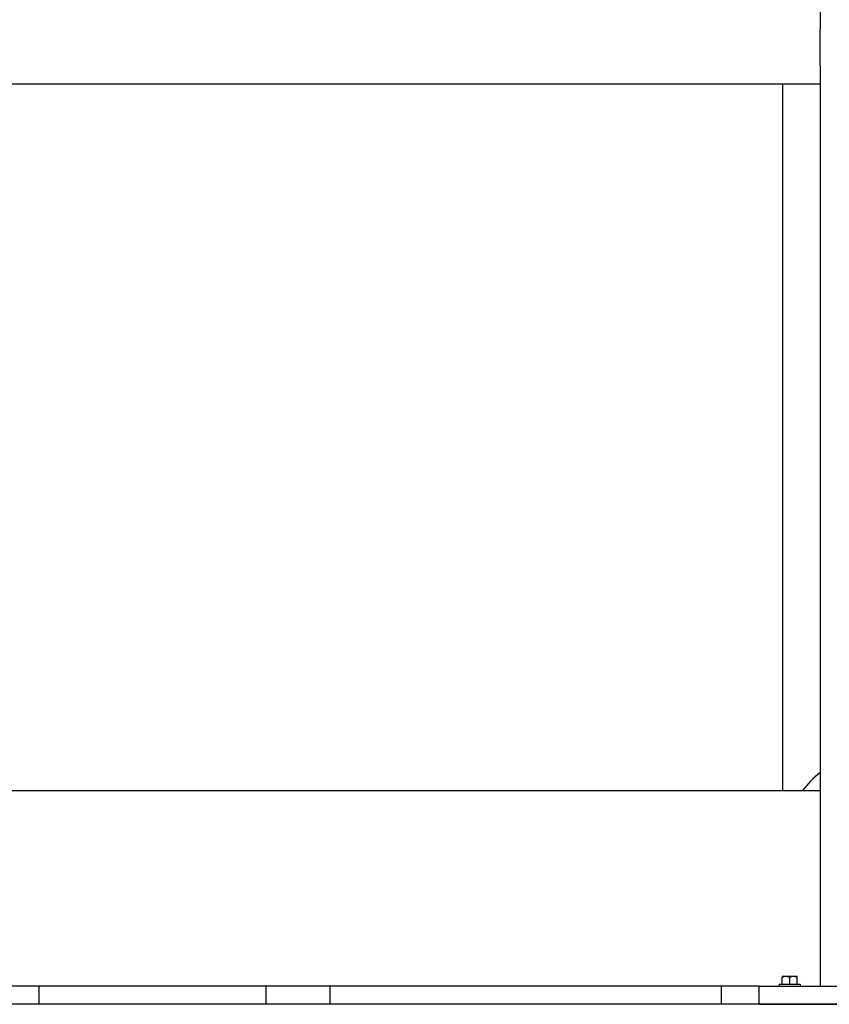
# Model space of a CAD drawing. Header units: inches. Extents: x 24 to 1128, y -58 to 748.
# Tile 488 of 656: x 641 to 658, y 334 to 354. Entities that reach past the tile are written whole.
import ezdxf

# ---------------------------------------------------------------- set-up
doc = ezdxf.new("R2010")
doc.units = ezdxf.units.IN
doc.header["$LTSCALE"] = 32
doc.header["$MEASUREMENT"] = 0
doc.layers.add('Visible (ANSI)', color=7, linetype='Continuous', lineweight=30)

msp = doc.modelspace()

# ---------------------------------------------------------------- linework, layer by layer
at = {"layer": 'Visible (ANSI)'}
for p, q in [((657.49113, 354.10867), (657.49113, 353.73367)), ((657.49113, 352.98367), (657.49113, 353.73367)), ((657.49113, 352.98367), (657.49113, 352.60867)), ((621.95163, 352.60867), (657.49113, 352.60867)), ((656.71813, 352.60867), (656.71813, 338.10867)), ((657.49113, 352.60867), (657.49113, 334.10867)), ((657.49113, 338.10867), (621.95163, 338.10867)), ((656.24113, 334.10867), (623.20163, 334.10867)), ((641.46813, 333.73367), (641.46813, 334.10867)), ((646.12313, 333.73367), (646.12313, 334.10867)), ((647.43813, 333.73367), (647.43813, 334.10867)), ((655.46813, 333.73367), (655.46813, 334.10867)), ((656.24113, 334.10867), (660.24113, 334.10867)), ((656.24113, 333.73367), (656.24113, 334.10867)), ((656.65013, 334.14767), (657.08213, 334.14767)), ((656.65013, 334.14767), (656.65013, 334.10867)), ((656.78813, 334.30267), (656.71013, 334.30267)), ((656.71013, 334.30267), (656.71013, 334.28345)), ((656.71013, 334.14767), (656.71013, 334.28345)), ((656.94413, 334.30267), (656.78813, 334.30267)), ((656.86613, 334.14767), (656.86613, 334.28345)), ((657.02213, 334.30267), (656.94413, 334.30267)), ((657.02213, 334.28345), (657.02213, 334.30267)), ((657.02213, 334.14767), (657.02213, 334.28345)), ((657.08213, 334.14767), (657.08213, 334.10867)), ((727.28063, 333.73367), (494.28063, 333.73367)), ((656.24113, 333.73367), (660.24113, 333.73367))]:
    msp.add_line(p, q, dxfattribs=at)
msp.add_arc((658.78063, 336.85867), 2.075, 128.42179, 142.957329, dxfattribs=at)
for centre, start_param, end_param in [((656.78813, 334.08205), 0, 0.42053434), ((656.78813, 334.08205), 5.86265097, 6.28318531), ((656.94413, 334.08205), 0, 0.42053434), ((656.94413, 334.08205), 5.86265097, 6.28318531)]:
    msp.add_ellipse(centre, major_axis=(0, 0.22062), ratio=0.8660254, start_param=start_param, end_param=end_param, dxfattribs=at)

doc.saveas('drawing.dxf')
